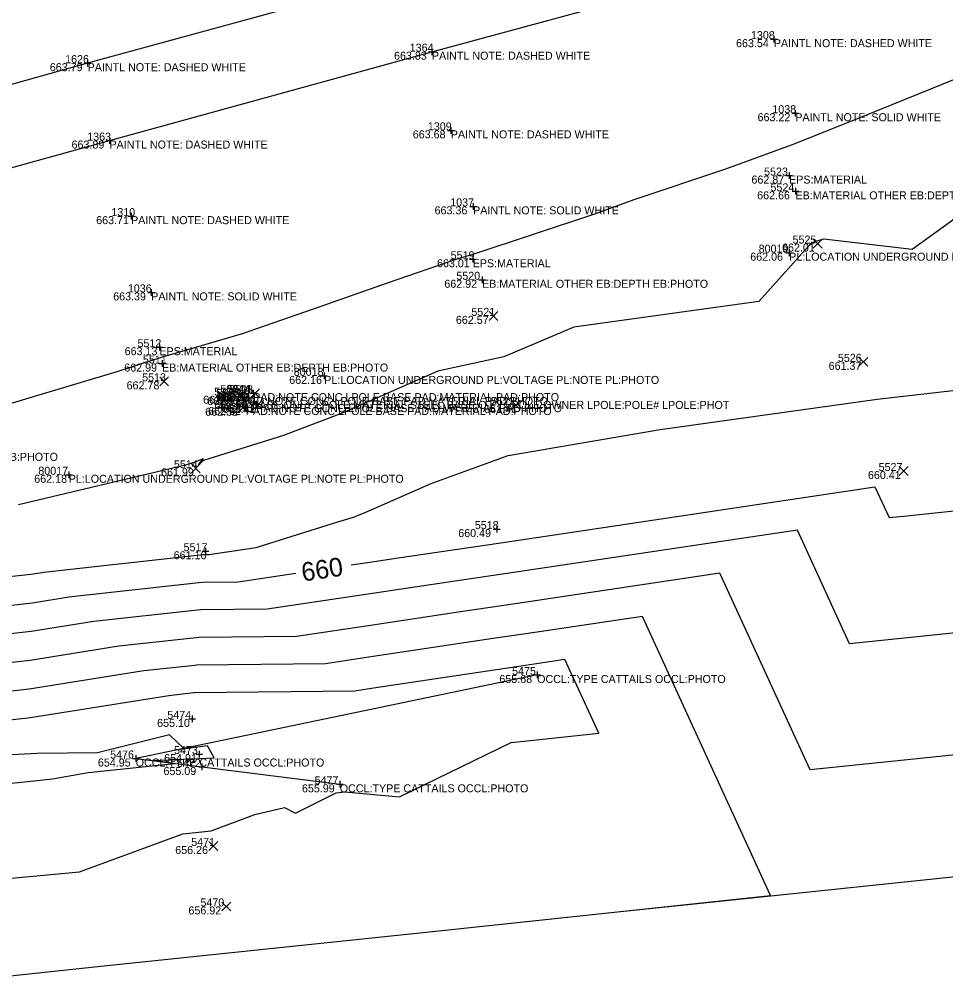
# Model space of a CAD drawing. Extents: x 2129350 to 2137777, y 657588 to 659885.
# Drawn here: x 2131341.5 to 2131480.3, y 658052.1 to 658197 of the extents above; entities that cross this region are included whole.
import ezdxf

# ---------------------------------------------------------------- set-up
doc = ezdxf.new("R2010")
doc.units = 0
for name, color, linetype in [('DT_X_Contour_Major', 7, 'Continuous'), ('DT_X_Contour_Minor', 7, 'Continuous'), ('DT_X_TIN_Hull', 7, 'Continuous'), ('PV_X_COP', 7, 'Continuous'), ('SV_X_Occupation_Line', 7, 'Continuous'), ('SV_X_Random_Point', 7, 'Continuous'), ('SV_X_Shot_Marker', 7, 'Continuous'), ('SV_X_Text_Comment', 7, 'Continuous'), ('SV_X_Text_Elevation', 7, 'Continuous'), ('SV_X_Text_Name', 7, 'Continuous')]:
    doc.layers.add(name, color=color, linetype=linetype)

msp = doc.modelspace()

# ---------------------------------------------------------------- linework, layer by layer
at = {"layer": 'DT_X_Contour_Major'}
for points in [[(2131391.21, 658115.19), (2131394.33, 658115.66), (2131397.87, 658116.19), (2131413.6, 658118.52), (2131469.69, 658126.89), (2131471.8, 658122.3), (2131474.53, 658122.58), (2131477.26, 658122.86), (2131487.3, 658123.92)], [(2131283.48, 658103.74), (2131286.79, 658103.97), (2131293.14, 658104.59), (2131311.33, 658105.83), (2131317.85, 658106.46), (2131319.11, 658106.55), (2131324.87, 658107.46), (2131343.41, 658109.53), (2131348.89, 658110.41), (2131368.36, 658112.55), (2131369, 658112.62), (2131374.24, 658112.68), (2131382.9, 658113.96)], [(2131320.85, 658080.44), (2131321.59, 658080.51), (2131325.73, 658080.96), (2131346.43, 658083.11), (2131351.77, 658084.06), (2131364.73, 658085.44), (2131361.47, 658085.86), (2131370.64, 658086.29), (2131369.65, 658088.06), (2131365.68, 658087.51), (2131366.1, 658087.68), (2131363.96, 658089.72), (2131353.19, 658087.03), (2131344.12, 658086.95), (2131334.43, 658086.45), (2131330.45, 658085.8)]]:
    msp.add_lwpolyline(points, dxfattribs=at)
at = {"layer": 'DT_X_Contour_Minor'}
for points in [[(2131481.7, 658188.01), (2131466.69, 658181.9), (2131457.27, 658178.15), (2131457.15, 658178.1), (2131447.27, 658174.52), (2131433.54, 658169.9), (2131427.65, 658167.79), (2131409.41, 658161.74), (2131407.31, 658161.15), (2131396.58, 658157.42), (2131386.63, 658153.94), (2131374.69, 658149.77), (2131362.7, 658146.27), (2131362.25, 658146.12), (2131361.46, 658145.89), (2131356.08, 658144.15), (2131337.47, 658138.62)], [(2131491.2, 658173.99), (2131475.29, 658162.5), (2131462.03, 658164.01), (2131460.94, 658163.71), (2131460.12, 658163.42), (2131452.27, 658154.69), (2131424.54, 658150.83), (2131414.06, 658146.39), (2131404.16, 658144.26), (2131390.08, 658138.03), (2131381.06, 658134.62), (2131369.05, 658130.86), (2131368.33, 658130.2), (2131369.03, 658131.12), (2131367.59, 658130.55), (2131366.38, 658130.13), (2131341.33, 658124.2)], [(2131239.54, 658100.54), (2131257.93, 658105.01), (2131264.03, 658106.11), (2131269.3, 658107.39), (2131288.98, 658108.77), (2131292.66, 658109.12), (2131314.59, 658110.62), (2131317.34, 658110.89), (2131318.86, 658110.98), (2131321.2, 658111.35), (2131343.57, 658113.86), (2131345.15, 658114.11), (2131368.56, 658116.69), (2131369.33, 658116.77), (2131369.87, 658116.78), (2131376.96, 658117.83), (2131388.55, 658121.44), (2131391.53, 658122.37), (2131393.41, 658123.09), (2131403.2, 658127.41), (2131414.72, 658131.62), (2131437.52, 658135.48), (2131470.02, 658140.04), (2131508.03, 658144.39)], [(2131486.11, 658105.49), (2131476, 658104.44), (2131465.88, 658103.38), (2131458.08, 658120.43), (2131414.85, 658113.97), (2131402.73, 658112.18), (2131394.39, 658110.92), (2131378.61, 658108.58), (2131368.67, 658108.47), (2131368.16, 658108.41), (2131352.63, 658106.71), (2131343.25, 658105.2), (2131328.54, 658103.56), (2131319.35, 658102.11), (2131318.36, 658102.04), (2131308.07, 658101.04), (2131293.61, 658100.06), (2131284.6, 658099.18), (2131271.52, 658098.27), (2131268.01, 658097.42), (2131255.82, 658095.21), (2131243.43, 658092.2)], [(2131494.97, 658088.12), (2131477.46, 658086.3), (2131459.97, 658084.47), (2131446.46, 658113.96), (2131416.1, 658109.43), (2131407.59, 658108.17), (2131394.44, 658106.18), (2131382.98, 658104.49), (2131368.34, 658104.32), (2131367.96, 658104.28), (2131356.37, 658103), (2131343.09, 658100.88), (2131332.21, 658099.66), (2131319.6, 658097.67), (2131318.87, 658097.62), (2131304.81, 658096.25), (2131294.09, 658095.52), (2131282.41, 658094.39), (2131272.63, 658093.7), (2131270.01, 658093.07), (2131254.77, 658090.31), (2131245.37, 658088.03)], [(2131415.17, 658061.51), (2131429.2, 658063), (2131454.01, 658065.65), (2131434.85, 658107.49), (2131417.36, 658104.88), (2131412.45, 658104.15), (2131394.5, 658101.45), (2131387.35, 658100.39), (2131368.02, 658100.17), (2131367.76, 658100.14), (2131360.12, 658099.3), (2131342.93, 658096.55), (2131335.88, 658095.76), (2131319.84, 658093.23), (2131319.38, 658093.2), (2131301.55, 658091.46), (2131294.56, 658090.99), (2131280.22, 658089.6), (2131273.74, 658089.14), (2131272, 658088.72), (2131253.72, 658085.41), (2131247.32, 658083.86)], [(2131332.75, 658067.56), (2131350.49, 658069.2), (2131365.97, 658074.89), (2131370.21, 658075.33), (2131376.74, 658077.78), (2131381.19, 658078.82), (2131382.84, 658077.98), (2131388.96, 658081.05), (2131390.24, 658081.18), (2131398.45, 658080.44), (2131415.17, 658088.57), (2131421.74, 658089.27), (2131428.3, 658089.96), (2131423.23, 658101.02), (2131418.61, 658100.33), (2131417.32, 658100.14), (2131394.55, 658096.71), (2131391.73, 658096.29), (2131367.69, 658096.02), (2131367.57, 658096), (2131363.86, 658095.6), (2131342.76, 658092.22), (2131339.55, 658091.86)]]:
    msp.add_lwpolyline(points, dxfattribs=at)
at = {"layer": 'DT_X_TIN_Hull'}
msp.add_lwpolyline([(2130731.78, 657936.94), (2130795.64, 657946.55), (2130887.46, 657955.05), (2130936.35, 657966.73), (2131016.83, 657992.73), (2131041.15, 657998.5), (2131065.47, 658004.28), (2131089.79, 658010.05), (2131114.12, 658015.82), (2131138.44, 658021.6), (2131162.76, 658027.37), (2131187.08, 658033.14), (2131284.79, 658048.33), (2131309.37, 658050.37), (2131329.76, 658052.52), (2131354.62, 658055.14), (2131379.48, 658057.75), (2131404.34, 658060.37), (2131429.2, 658062.98), (2131454.06, 658065.6), (2131478.92, 658068.21), (2131503.79, 658070.83)], dxfattribs=at)
at = {"layer": 'PV_X_COP'}
for points in [[(2131496.4, 658230.41), (2131448.12, 658216.93), (2131400.03, 658203.66), (2131351.69, 658190.41), (2131303.58, 658176.94), (2131255.12, 658163.65), (2131207.02, 658151.3), (2131158.89, 658137.58), (2131110.73, 658123.99), (2131062.69, 658110.91), (2131014.52, 658097.43), (2130965.87, 658084.46), (2130917.87, 658070.89), (2130869.49, 658057.9), (2130821.45, 658044.54), (2130773.41, 658031.03), (2130725.14, 658018.16)], [(2130728.05, 658006.58), (2130776.44, 658019.66), (2130824.89, 658032.96), (2130872.98, 658046.17), (2130921.13, 658059.48), (2130969.16, 658072.87), (2131017.47, 658085.93), (2131065.38, 658099.66), (2131114.1, 658112.57), (2131161.99, 658125.25), (2131210.4, 658139.07), (2131258.26, 658152.31), (2131306.83, 658165.48), (2131354.96, 658178.8), (2131403.29, 658192.13), (2131451.49, 658205.21), (2131499.77, 658218.79)]]:
    msp.add_lwpolyline(points, dxfattribs=at)
at = {"layer": 'SV_X_Occupation_Line'}
msp.add_lwpolyline([(2131419.06, 658098.7), (2131358.9, 658086.18), (2131389.48, 658082.31)], dxfattribs=at)
at = {"layer": 'SV_X_Random_Point'}
for p, q in [((2131460.43, 658162.7), (2131461.76, 658164.04)), ((2131460.43, 658164.04), (2131461.76, 658162.7)), ((2131411.86, 658151.86), (2131413.19, 658153.2)), ((2131411.86, 658153.2), (2131413.19, 658151.86)), ((2131467.29, 658144.97), (2131468.63, 658146.31)), ((2131467.29, 658146.31), (2131468.63, 658144.97)), ((2131362.49, 658142.05), (2131363.82, 658143.39)), ((2131362.49, 658143.39), (2131363.82, 658142.05)), ((2131373.95, 658139.9), (2131375.28, 658141.23)), ((2131373.95, 658141.23), (2131375.28, 658139.9)), ((2131376.12, 658140.26), (2131377.45, 658141.59)), ((2131376.12, 658141.59), (2131377.45, 658140.26)), ((2131374.3, 658138.09), (2131375.63, 658139.42)), ((2131374.3, 658139.42), (2131375.63, 658138.09)), ((2131376.49, 658138.51), (2131377.83, 658139.84)), ((2131376.49, 658139.84), (2131377.83, 658138.51)), ((2131415.2, 658138.49), (2131416.54, 658139.82)), ((2131415.2, 658139.82), (2131416.54, 658138.49)), ((2131367.24, 658129.01), (2131368.58, 658130.35)), ((2131367.24, 658130.35), (2131368.58, 658129.01)), ((2131473.32, 658128.62), (2131474.65, 658129.95)), ((2131473.32, 658129.95), (2131474.65, 658128.62)), ((2131369.87, 658072.4), (2131371.2, 658073.74)), ((2131369.87, 658073.74), (2131371.2, 658072.4)), ((2131371.8, 658063.34), (2131373.13, 658064.67)), ((2131371.8, 658064.67), (2131373.13, 658063.34))]:
    msp.add_line(p, q, dxfattribs=at)
at = {"layer": 'SV_X_Shot_Marker'}
for p, q in [((2131454.53, 658194.51), (2131454.53, 658193.51)), ((2131454.03, 658194.01), (2131455.03, 658194.01)), ((2131454.53, 658194.01), (2131454.53, 658194.01)), ((2131402.79, 658192.13), (2131403.79, 658192.13)), ((2131403.29, 658192.63), (2131403.29, 658191.63)), ((2131403.29, 658192.13), (2131403.29, 658192.13)), ((2131351.19, 658190.41), (2131352.19, 658190.41)), ((2131351.69, 658190.91), (2131351.69, 658189.91)), ((2131351.69, 658190.41), (2131351.69, 658190.41)), ((2131457.25, 658182.91), (2131458.25, 658182.91)), ((2131457.75, 658183.41), (2131457.75, 658182.41)), ((2131457.75, 658182.91), (2131457.75, 658182.91)), ((2131405.62, 658180.34), (2131406.62, 658180.34)), ((2131406.12, 658180.84), (2131406.12, 658179.84)), ((2131406.12, 658180.34), (2131406.12, 658180.34)), ((2131354.46, 658178.8), (2131355.46, 658178.8)), ((2131354.96, 658179.3), (2131354.96, 658178.3)), ((2131354.96, 658178.8), (2131354.96, 658178.8)), ((2131456.82, 658174.06), (2131456.82, 658173.06)), ((2131456.32, 658173.56), (2131457.32, 658173.56)), ((2131456.82, 658173.56), (2131456.82, 658173.56)), ((2131457.28, 658171.2), (2131458.28, 658171.2)), ((2131457.78, 658171.7), (2131457.78, 658170.7)), ((2131457.78, 658171.2), (2131457.78, 658171.2)), ((2131408.96, 658168.95), (2131409.96, 658168.95)), ((2131409.46, 658169.45), (2131409.46, 658168.45)), ((2131409.46, 658168.95), (2131409.46, 658168.95)), ((2131357.7, 658167.48), (2131358.7, 658167.48)), ((2131358.2, 658167.98), (2131358.2, 658166.98)), ((2131358.2, 658167.48), (2131358.2, 658167.48)), ((2131456.83, 658162.5), (2131456.83, 658161.5)), ((2131408.9, 658161.02), (2131409.9, 658161.02)), ((2131409.4, 658161.52), (2131409.4, 658160.52)), ((2131409.4, 658161.02), (2131409.4, 658161.02)), ((2131456.33, 658162), (2131457.33, 658162)), ((2131456.83, 658162), (2131456.83, 658162)), ((2131410.8, 658158.44), (2131410.8, 658157.44)), ((2131361.22, 658156.55), (2131361.22, 658155.55)), ((2131410.3, 658157.94), (2131411.3, 658157.94)), ((2131410.8, 658157.94), (2131410.8, 658157.94)), ((2131360.72, 658156.05), (2131361.72, 658156.05)), ((2131361.22, 658156.05), (2131361.22, 658156.05)), ((2131361.94, 658147.83), (2131362.94, 658147.83)), ((2131362.44, 658148.33), (2131362.44, 658147.33)), ((2131362.44, 658147.83), (2131362.44, 658147.83)), ((2131362.35, 658145.39), (2131363.35, 658145.39)), ((2131362.85, 658145.89), (2131362.85, 658144.89)), ((2131362.85, 658145.39), (2131362.85, 658145.39)), ((2131386.65, 658143.54), (2131387.65, 658143.54)), ((2131387.15, 658144.04), (2131387.15, 658143.04)), ((2131387.15, 658143.54), (2131387.15, 658143.54)), ((2131374.85, 658140.86), (2131374.85, 658139.86)), ((2131376.01, 658140.95), (2131377.01, 658140.95)), ((2131376.51, 658141.45), (2131376.51, 658140.45)), ((2131376.51, 658140.95), (2131376.51, 658140.95)), ((2131374.35, 658140.36), (2131375.35, 658140.36)), ((2131374.85, 658140.36), (2131374.85, 658140.36)), ((2131375.4, 658139.37), (2131375.4, 658138.37)), ((2131376.46, 658139.3), (2131377.46, 658139.3)), ((2131376.96, 658139.8), (2131376.96, 658138.8)), ((2131376.96, 658139.3), (2131376.96, 658139.3)), ((2131374.9, 658138.87), (2131375.9, 658138.87)), ((2131375.4, 658138.87), (2131375.4, 658138.87)), ((2131348.86, 658129.21), (2131348.86, 658128.21)), ((2131348.36, 658128.71), (2131349.36, 658128.71)), ((2131348.86, 658128.71), (2131348.86, 658128.71)), ((2131412.53, 658120.57), (2131413.53, 658120.57)), ((2131413.03, 658121.07), (2131413.03, 658120.07)), ((2131413.03, 658120.57), (2131413.03, 658120.57)), ((2131369.37, 658117.75), (2131369.37, 658116.75)), ((2131368.87, 658117.25), (2131369.87, 658117.25)), ((2131369.37, 658117.25), (2131369.37, 658117.25)), ((2131418.56, 658098.7), (2131419.56, 658098.7)), ((2131419.06, 658099.2), (2131419.06, 658098.2)), ((2131419.06, 658098.7), (2131419.06, 658098.7)), ((2131366.88, 658092.11), (2131367.88, 658092.11)), ((2131367.38, 658092.61), (2131367.38, 658091.61)), ((2131367.38, 658092.11), (2131367.38, 658092.11)), ((2131368.4, 658087.35), (2131368.4, 658086.35)), ((2131358.4, 658086.18), (2131359.4, 658086.18)), ((2131358.9, 658086.68), (2131358.9, 658085.68)), ((2131358.9, 658086.18), (2131358.9, 658086.18)), ((2131367.9, 658086.85), (2131368.9, 658086.85)), ((2131368.4, 658086.85), (2131368.4, 658086.85)), ((2131368.33, 658084.91), (2131369.33, 658084.91)), ((2131368.83, 658085.41), (2131368.83, 658084.41)), ((2131368.83, 658084.91), (2131368.83, 658084.91)), ((2131389.48, 658082.81), (2131389.48, 658081.81)), ((2131388.98, 658082.31), (2131389.98, 658082.31)), ((2131389.48, 658082.31), (2131389.48, 658082.31))]:
    msp.add_line(p, q, dxfattribs=at)

# ---------------------------------------------------------------- texts
at = {"layer": 'DT_X_Contour_Major'}
msp.add_text('660', height=2.8, rotation=8.4288, dxfattribs=at).set_placement((2131383.94, 658112.7))
at = {"layer": 'SV_X_Text_Comment'}
for s, p in [('PAINTL NOTE: DASHED WHITE', (2131454.53, 658192.81)), ('PAINTL NOTE: DASHED WHITE', (2131403.29, 658190.93)), ('PAINTL NOTE: DASHED WHITE', (2131351.69, 658189.21)), ('PAINTL NOTE: SOLID WHITE', (2131457.75, 658181.71)), ('PAINTL NOTE: DASHED WHITE', (2131406.12, 658179.14)), ('PAINTL NOTE: DASHED WHITE', (2131354.96, 658177.61)), ('EPS:MATERIAL', (2131456.82, 658172.36)), ('EB:MATERIAL OTHER EB:DEPTH EB:PHOTO', (2131457.78, 658170)), ('PAINTL NOTE: SOLID WHITE', (2131409.46, 658167.75)), ('PAINTL NOTE: DASHED WHITE', (2131358.2, 658166.28)), ('EPS:MATERIAL', (2131409.4, 658159.82)), ('PL:LOCATION UNDERGROUND PL:VOLTAGE PL:NOTE PL:PHOTO', (2131456.83, 658160.8)), ('EB:MATERIAL OTHER EB:DEPTH EB:PHOTO', (2131410.8, 658156.74)), ('PAINTL NOTE: SOLID WHITE', (2131361.22, 658154.85)), ('EPS:MATERIAL', (2131362.44, 658146.64)), ('EB:MATERIAL OTHER EB:DEPTH EB:PHOTO', (2131362.85, 658144.18)), ('PL:LOCATION UNDERGROUND PL:VOLTAGE PL:NOTE PL:PHOTO', (2131387.15, 658142.33)), ('PAD:NOTE CONC LPOLE BASE PAD:MATERIAL PAD:PHOTO', (2131376.51, 658139.75)), ('PAD:NOTE CONC LPOLE BASE PAD:MATERIAL PAD:PHOTO', (2131374.85, 658139.16)), ('BASE ONLY LPOLE:MATERIAL STEEL BASE O LY LPOLE:OWNER LPOLE:POLE# LPOLE:PHOT', (2131376.34, 658138.58)), ('PAD:NOTE CONC LPOLE BASE PAD:MATERIAL PAD:PHOTO', (2131376.96, 658138.1)), ('PAD:NOTE CONC LPOLE BASE PAD:MATERIAL PAD:PHOTO', (2131375.4, 658137.67)), ('EB:MATERIAL OTHER EB:DEPTH EB:PHOTO', (2131313.36, 658130.8)), ('PL:LOCATION UNDERGROUND PL:VOLTAGE PL:NOTE PL:PHOTO', (2131348.86, 658127.51)), ('OCCL:TYPE CATTAILS OCCL:PHOTO', (2131419.06, 658097.5)), ('OCCL:TYPE CATTAILS OCCL:PHOTO', (2131358.9, 658084.98)), ('OCCL:TYPE CATTAILS OCCL:PHOTO', (2131389.48, 658081.11))]:
    msp.add_text(s, height=1.2, dxfattribs=at).set_placement(p)
at = {"layer": 'SV_X_Text_Elevation'}
for s, p in [('663.54', (2131448.87, 658192.81)), ('663.83', (2131397.61, 658190.93)), ('663.79', (2131346.02, 658189.21)), ('663.22', (2131452.1, 658181.71)), ('663.68', (2131400.42, 658179.14)), ('663.89', (2131349.28, 658177.61)), ('662.87', (2131451.18, 658172.36)), ('662.66', (2131452.04, 658170)), ('663.36', (2131403.69, 658167.75)), ('663.71', (2131352.97, 658166.28)), ('662.01', (2131455.77, 658162.17)), ('663.01', (2131404.05, 658159.82)), ('662.06', (2131451, 658160.8)), ('662.92', (2131405.15, 658156.74)), ('663.39', (2131355.52, 658154.85)), ('662.57', (2131406.88, 658151.33)), ('663.13', (2131357.24, 658146.64)), ('662.99', (2131357.18, 658144.18)), ('661.37', (2131462.75, 658144.44)), ('662.16', (2131381.9, 658142.33)), ('662.78', (2131357.53, 658141.52)), ('662.22', (2131369, 658139.36)), ('662.88', (2131370.97, 658139.79)), ('662.33', (2131371.13, 658139.73)), ('662.91', (2131371.29, 658139.75)), ('662.91', (2131369.62, 658139.16)), ('662.89', (2131370.69, 658138.58)), ('662.91', (2131371.74, 658138.1)), ('662.41', (2131371.94, 658137.98)), ('661.41', (2131411.11, 658137.96)), ('662.32', (2131369.31, 658137.56)), ('662.92', (2131369.75, 658137.67)), ('661.99', (2131362.7, 658128.48)), ('660.41', (2131468.64, 658128.08)), ('662.18', (2131343.69, 658127.51)), ('660.49', (2131407.24, 658119.37)), ('661.16', (2131364.58, 658116.05)), ('655.68', (2131413.4, 658097.5)), ('655.10', (2131362.11, 658090.91)), ('654.95', (2131353.23, 658084.98)), ('654.91', (2131363.16, 658085.65)), ('655.09', (2131363.06, 658083.71)), ('655.99', (2131383.81, 658081.11)), ('656.26', (2131364.82, 658071.87)), ('656.92', (2131366.8, 658062.81))]:
    msp.add_text(s, height=1.2, dxfattribs=at).set_placement(p)
at = {"layer": 'SV_X_Text_Name'}
for s, p in [('1308', (2131451.1, 658194.01)), ('1364', (2131399.96, 658192.13)), ('1626', (2131348.32, 658190.41)), ('1038', (2131454.31, 658182.91)), ('1309', (2131402.68, 658180.34)), ('1363', (2131351.63, 658178.8)), ('5523', (2131453.07, 658173.56)), ('5524', (2131454.03, 658171.2)), ('1037', (2131406.03, 658168.95)), ('1310', (2131355.25, 658167.48)), ('5525', (2131457.34, 658163.37)), ('80019', (2131452.26, 658162)), ('5519', (2131406.1, 658161.02)), ('5520', (2131406.95, 658157.94)), ('1036', (2131357.72, 658156.05)), ('5521', (2131409.2, 658152.53)), ('5512', (2131359.16, 658147.83)), ('5511', (2131359.98, 658145.39)), ('5526', (2131464.13, 658145.64)), ('5513', (2131359.86, 658142.72)), ('80018', (2131382.58, 658143.54)), ('50044', (2131371.59, 658140.99)), ('5504', (2131372.64, 658140.95)), ('5503', (2131372.9, 658140.93)), ('5506', (2131370.66, 658140.56)), ('5505', (2131370.97, 658140.36)), ('80020', (2131371.22, 658139.78)), ('5507', (2131371.08, 658138.76)), ('5508', (2131371.51, 658138.87)), ('5502', (2131373.29, 658139.18)), ('5501', (2131373.51, 658139.3)), ('5522', (2131412.13, 658139.16)), ('5514', (2131364.62, 658129.68)), ('5527', (2131470.24, 658129.28)), ('80017', (2131344.3, 658128.71)), ('5518', (2131409.72, 658120.57)), ('5517', (2131366.07, 658117.25)), ('5475', (2131415.3, 658098.7)), ('5474', (2131363.63, 658092.11)), ('5476', (2131355.06, 658086.18)), ('5473', (2131364.64, 658086.85)), ('5472', (2131365.08, 658084.91)), ('5477', (2131385.71, 658082.31)), ('5471', (2131367.21, 658073.07)), ('5470', (2131368.6, 658064.01))]:
    msp.add_text(s, height=1.2, dxfattribs=at).set_placement(p)

doc.saveas('drawing.dxf')
